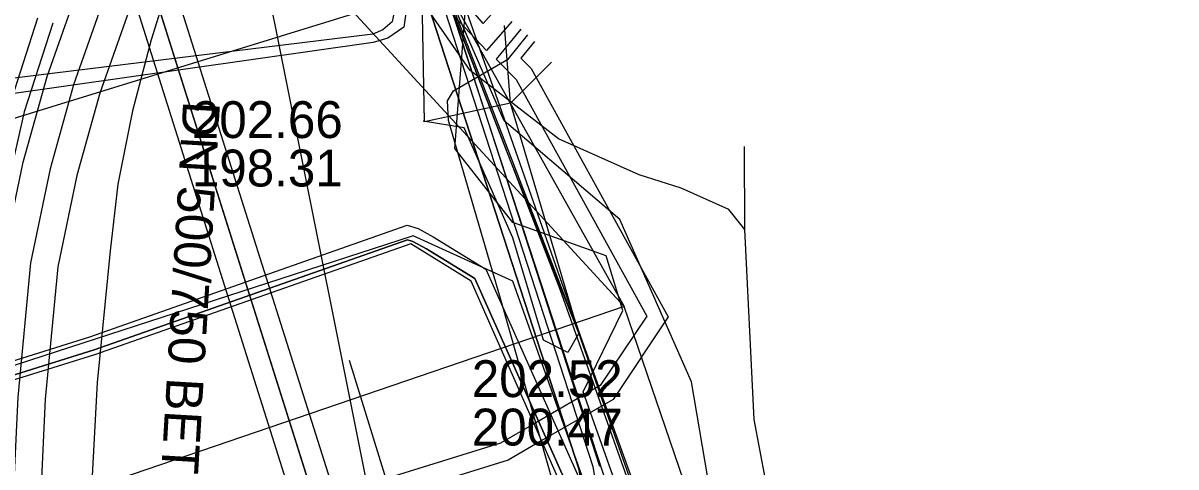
# Model space of a CAD drawing. Extents: x -600309 to -598967, y -1161267 to -1160292.
# Drawn here: x -599232.41 to -599207.41, y -1161251.1 to -1161241.47 of the extents above; entities that cross this region are included whole.
import ezdxf

# ---------------------------------------------------------------- set-up
doc = ezdxf.new("R2010")
doc.units = 0
for name, color, linetype in [('Vrstva 1', 7, 'Continuous'), ('Vrstva 10', 7, 'Continuous'), ('Vrstva 12', 7, 'Continuous'), ('Vrstva 13', 7, 'Continuous'), ('Vrstva 4', 7, 'Continuous'), ('Vrstva 42', 7, 'Continuous'), ('Vrstva 43', 7, 'Continuous'), ('Vrstva 44', 7, 'Continuous'), ('Vrstva 54', 7, 'Continuous'), ('Vrstva 55', 7, 'Continuous'), ('Vrstva 58', 7, 'Continuous'), ('Vrstva 9', 7, 'Continuous')]:
    doc.layers.add(name, color=color, linetype=linetype)

msp = doc.modelspace()

# ---------------------------------------------------------------- linework, layer by layer
at = {"layer": 'Vrstva 1'}
msp.add_line((-599225.341, -1161248.78), (-599219.69, -1161267.031), dxfattribs=at)
at = {"layer": 'Vrstva 10'}
for p, q in [((-599237.17, -1161218.22), (-599221.784, -1161267.031)), ((-599236.22, -1161218.29), (-599220.801, -1161267.031))]:
    msp.add_line(p, q, dxfattribs=at)
for points in [[(-599232.128, -1161264.899), (-599233.007, -1161257.131), (-599233.302, -1161253.253), (-599233.13, -1161249.544), (-599232.846, -1161246.578), (-599232.412, -1161244.49), (-599231.893, -1161242.628), (-599231.118, -1161240.428), (-599230.59, -1161239.025), (-599230.384, -1161238.549)], [(-599229.283, -1161239.026), (-599229.477, -1161239.475), (-599229.991, -1161240.839), (-599230.748, -1161242.989), (-599231.245, -1161244.774), (-599231.658, -1161246.758), (-599231.933, -1161249.629), (-599232.1, -1161253.235), (-599231.812, -1161257.018), (-599230.936, -1161264.764)], [(-599231.768, -1161241.471), (-599232.388, -1161243.395), (-599232.896, -1161245.639), (-599233.257, -1161247.998), (-599233.402, -1161249.56), (-599233.52, -1161251.459), (-599233.557, -1161253.449), (-599233.428, -1161257.141), (-599232.859, -1161264.366), (-599232.549, -1161267.031)]]:
    msp.add_lwpolyline(points, dxfattribs=at)
at = {"layer": 'Vrstva 12'}
msp.add_lwpolyline([(-599236.566, -1161216.582), (-599236.7, -1161218.26), (-599221.296, -1161267.031)], dxfattribs=at)
at = {"layer": 'Vrstva 13'}
msp.add_lwpolyline([(-599221.834, -1161267.031), (-599228.675, -1161232.875), (-599224.627, -1161225.845), (-599207.397, -1161216.04), (-599207.239, -1161215.957)], dxfattribs=at)
at = {"layer": 'Vrstva 42'}
for p, q in [((-599223.71, -1161243.61), (-599223.787, -1161239.177)), ((-599221.84, -1161243.206), (-599221.97, -1161241.521)), ((-599221.84, -1161243.206), (-599220.954, -1161242.318)), ((-599221.84, -1161243.206), (-599223.71, -1161243.61)), ((-599221.84, -1161243.206), (-599221.84, -1161243.206)), ((-599220.363, -1161248.195), (-599221.84, -1161243.206))]:
    msp.add_line(p, q, dxfattribs=at)
for points in [[(-599239.706, -1161145.892), (-599238.015, -1161158.128), (-599236.589, -1161166.959), (-599235.939, -1161173.188), (-599235.764, -1161173.263), (-599234.588, -1161182.62), (-599233.787, -1161185.647), (-599230.923, -1161202.3), (-599230.837, -1161205.974), (-599231.139, -1161207.747), (-599231.399, -1161208.655), (-599230.145, -1161215.183), (-599225.606, -1161231.481), (-599224.352, -1161237.36), (-599219.912, -1161251.081)], [(-599236.061, -1161173.289), (-599235.482, -1161176.749), (-599234.772, -1161182.582), (-599233.993, -1161185.669), (-599233.572, -1161188.125), (-599231.782, -1161198.513), (-599231.04, -1161202.374), (-599230.963, -1161205.925), (-599231.213, -1161207.669), (-599231.315, -1161207.902), (-599231.636, -1161208.57), (-599230.402, -1161215.139), (-599229.209, -1161219.48), (-599225.833, -1161231.558), (-599224.521, -1161237.34), (-599220.061, -1161251.087), (-599219.826, -1161252.528), (-599215.625, -1161264.197), (-599214.673, -1161267.031)], [(-599236.061, -1161173.289), (-599235.482, -1161176.749), (-599234.772, -1161182.582), (-599233.993, -1161185.669), (-599233.572, -1161188.125), (-599231.782, -1161198.513), (-599231.04, -1161202.374), (-599230.963, -1161205.925), (-599231.213, -1161207.669), (-599231.315, -1161207.902), (-599231.636, -1161208.57), (-599230.402, -1161215.139), (-599229.209, -1161219.48), (-599225.833, -1161231.558), (-599224.521, -1161237.34), (-599220.061, -1161251.087), (-599219.826, -1161252.528), (-599215.625, -1161264.197), (-599214.673, -1161267.031)], [(-599232.078, -1161198.567), (-599231.34, -1161202.406), (-599231.263, -1161205.907), (-599231.504, -1161207.589), (-599231.948, -1161208.53), (-599230.694, -1161215.207), (-599229.499, -1161219.56), (-599226.123, -1161231.632), (-599224.811, -1161237.42), (-599220.353, -1161251.158), (-599220.118, -1161252.604), (-599215.909, -1161264.295), (-599214.99, -1161267.031)], [(-599232.078, -1161198.567), (-599231.34, -1161202.406), (-599231.263, -1161205.907), (-599231.504, -1161207.589), (-599231.948, -1161208.53), (-599230.694, -1161215.207), (-599229.499, -1161219.56), (-599226.123, -1161231.632), (-599224.811, -1161237.42), (-599220.353, -1161251.158), (-599220.118, -1161252.604), (-599215.909, -1161264.295), (-599214.99, -1161267.031)], [(-599232.078, -1161198.567), (-599231.34, -1161202.406), (-599231.263, -1161205.907), (-599231.504, -1161207.589), (-599231.948, -1161208.53), (-599230.694, -1161215.207), (-599229.499, -1161219.56), (-599226.123, -1161231.632), (-599224.811, -1161237.42), (-599220.353, -1161251.158), (-599220.118, -1161252.604), (-599215.909, -1161264.295), (-599214.99, -1161267.031)], [(-599214.99, -1161267.031), (-599215.909, -1161264.295), (-599220.118, -1161252.604), (-599220.353, -1161251.158), (-599224.811, -1161237.42), (-599226.123, -1161231.632), (-599229.499, -1161219.56), (-599230.694, -1161215.207), (-599231.948, -1161208.53), (-599231.504, -1161207.589), (-599231.263, -1161205.907), (-599231.34, -1161202.406), (-599232.078, -1161198.567)], [(-599231.782, -1161198.513), (-599231.04, -1161202.374), (-599230.963, -1161205.925), (-599231.213, -1161207.669), (-599231.315, -1161207.902), (-599231.636, -1161208.57), (-599230.402, -1161215.139), (-599229.209, -1161219.48), (-599225.833, -1161231.558), (-599224.521, -1161237.34), (-599220.061, -1161251.087), (-599219.826, -1161252.528), (-599215.625, -1161264.197), (-599214.673, -1161267.031)], [(-599231.782, -1161198.513), (-599231.04, -1161202.374), (-599230.963, -1161205.925), (-599231.213, -1161207.669), (-599231.315, -1161207.902), (-599231.636, -1161208.57), (-599230.402, -1161215.139), (-599229.209, -1161219.48), (-599225.833, -1161231.558), (-599224.521, -1161237.34), (-599220.061, -1161251.087), (-599219.826, -1161252.528), (-599215.625, -1161264.197), (-599214.673, -1161267.031)], [(-599230.515, -1161204.696), (-599230.591, -1161205.919), (-599231.045, -1161207.799), (-599231.315, -1161207.902), (-599231.636, -1161208.57), (-599230.402, -1161215.139), (-599229.209, -1161219.48), (-599225.833, -1161231.558), (-599224.521, -1161237.34), (-599220.061, -1161251.087), (-599219.826, -1161252.528), (-599215.625, -1161264.197), (-599214.673, -1161267.031)], [(-599230.515, -1161204.696), (-599230.591, -1161205.919), (-599231.045, -1161207.799), (-599231.315, -1161207.902), (-599231.636, -1161208.57), (-599230.402, -1161215.139), (-599229.209, -1161219.48), (-599225.833, -1161231.558), (-599224.521, -1161237.34), (-599220.061, -1161251.087), (-599219.826, -1161252.528), (-599215.625, -1161264.197), (-599214.673, -1161267.031)], [(-599221.811, -1161241.435), (-599222.366, -1161242.067), (-599223.551, -1161240.802), (-599223.326, -1161238.595), (-599220.545, -1161234.63), (-599216.723, -1161231.47), (-599213.83, -1161229.427), (-599197.752, -1161220.028)], [(-599222.139, -1161241.146), (-599222.436, -1161241.483), (-599223.134, -1161240.658), (-599222.939, -1161238.739), (-599220.249, -1161234.904), (-599216.48, -1161231.788), (-599213.613, -1161229.764), (-599197.564, -1161220.381)], [(-599287.233, -1161229.97), (-599281.039, -1161229.59), (-599271.815, -1161230.301), (-599265.927, -1161231.054), (-599259.601, -1161231.863), (-599255.835, -1161232.878), (-599254.093, -1161234.988), (-599251.102, -1161241.051), (-599248.858, -1161247.351), (-599246.943, -1161252.939), (-599246.841, -1161253.236), (-599246.707, -1161253.195), (-599244.843, -1161252.625), (-599230.966, -1161248.274), (-599224.086, -1161245.855), (-599223.848, -1161245.926), (-599223.518, -1161246.105), (-599222.38, -1161246.804), (-599219.827, -1161252.523), (-599219.826, -1161252.528), (-599215.625, -1161264.197), (-599214.673, -1161267.031)], [(-599287.233, -1161229.97), (-599281.039, -1161229.59), (-599271.815, -1161230.301), (-599265.927, -1161231.054), (-599259.601, -1161231.863), (-599255.835, -1161232.878), (-599254.093, -1161234.988), (-599251.102, -1161241.051), (-599248.858, -1161247.351), (-599246.943, -1161252.939), (-599246.841, -1161253.236), (-599246.707, -1161253.195), (-599244.843, -1161252.625), (-599230.966, -1161248.274), (-599224.086, -1161245.855), (-599223.848, -1161245.926), (-599223.518, -1161246.105), (-599222.38, -1161246.804), (-599219.827, -1161252.523), (-599219.826, -1161252.528), (-599215.625, -1161264.197), (-599214.673, -1161267.031)], [(-599287.233, -1161229.97), (-599281.039, -1161229.59), (-599271.815, -1161230.301), (-599265.927, -1161231.054), (-599259.601, -1161231.863), (-599255.835, -1161232.878), (-599254.093, -1161234.988), (-599251.102, -1161241.051), (-599248.858, -1161247.351), (-599246.943, -1161252.939), (-599246.841, -1161253.236), (-599246.707, -1161253.195), (-599244.843, -1161252.625), (-599230.966, -1161248.274), (-599224.086, -1161245.855), (-599223.848, -1161245.926), (-599223.518, -1161246.105), (-599222.38, -1161246.804), (-599219.827, -1161252.523), (-599219.826, -1161252.528), (-599215.625, -1161264.197), (-599214.673, -1161267.031)], [(-599287.233, -1161229.97), (-599281.039, -1161229.59), (-599271.815, -1161230.301), (-599265.927, -1161231.054), (-599259.601, -1161231.863), (-599255.835, -1161232.878), (-599254.093, -1161234.988), (-599251.102, -1161241.051), (-599248.858, -1161247.351), (-599246.943, -1161252.939), (-599246.841, -1161253.236), (-599246.707, -1161253.195), (-599244.843, -1161252.625), (-599230.966, -1161248.274), (-599224.086, -1161245.855), (-599223.848, -1161245.926), (-599223.518, -1161246.105), (-599222.38, -1161246.804), (-599219.827, -1161252.523), (-599219.826, -1161252.528), (-599215.625, -1161264.197), (-599214.673, -1161267.031)], [(-599287.233, -1161229.97), (-599281.039, -1161229.59), (-599271.815, -1161230.301), (-599265.927, -1161231.054), (-599259.601, -1161231.863), (-599255.835, -1161232.878), (-599254.093, -1161234.988), (-599251.102, -1161241.051), (-599248.858, -1161247.351), (-599246.943, -1161252.939), (-599246.841, -1161253.236), (-599246.707, -1161253.195), (-599244.843, -1161252.625), (-599230.966, -1161248.274), (-599224.086, -1161245.855), (-599223.848, -1161245.926), (-599223.518, -1161246.105), (-599222.38, -1161246.804), (-599219.827, -1161252.523), (-599219.826, -1161252.528), (-599215.625, -1161264.197), (-599214.673, -1161267.031)], [(-599287.233, -1161229.97), (-599281.039, -1161229.59), (-599271.815, -1161230.301), (-599265.927, -1161231.054), (-599259.601, -1161231.863), (-599255.835, -1161232.878), (-599254.093, -1161234.988), (-599251.102, -1161241.051), (-599248.858, -1161247.351), (-599246.943, -1161252.939), (-599246.841, -1161253.236), (-599246.707, -1161253.195), (-599244.843, -1161252.625), (-599230.966, -1161248.274), (-599224.086, -1161245.855), (-599223.848, -1161245.926), (-599223.518, -1161246.105), (-599222.38, -1161246.804), (-599219.827, -1161252.523), (-599219.826, -1161252.528), (-599215.625, -1161264.197), (-599214.673, -1161267.031)], [(-599214.99, -1161267.031), (-599215.909, -1161264.295), (-599220.118, -1161252.604), (-599220.117, -1161252.609), (-599222.616, -1161247.011), (-599223.668, -1161246.365), (-599223.964, -1161246.204), (-599224.078, -1161246.171), (-599230.872, -1161248.558), (-599244.755, -1161252.911), (-599247.032, -1161253.607), (-599247.069, -1161253.498), (-599247.226, -1161253.04), (-599249.142, -1161247.449), (-599251.378, -1161241.169), (-599254.347, -1161235.152), (-599256.005, -1161233.142), (-599259.659, -1161232.157), (-599265.967, -1161231.35), (-599271.845, -1161230.599), (-599281.041, -1161229.89), (-599287.207, -1161230.27)], [(-599287.207, -1161230.27), (-599281.041, -1161229.89), (-599271.845, -1161230.599), (-599265.967, -1161231.35), (-599259.659, -1161232.157), (-599256.005, -1161233.142), (-599254.347, -1161235.152), (-599251.378, -1161241.169), (-599249.142, -1161247.449), (-599247.226, -1161253.04), (-599247.069, -1161253.498), (-599247.032, -1161253.607), (-599244.755, -1161252.911), (-599230.872, -1161248.558), (-599224.078, -1161246.171), (-599223.964, -1161246.204), (-599223.668, -1161246.365), (-599222.616, -1161247.011), (-599220.117, -1161252.609), (-599220.118, -1161252.604), (-599215.909, -1161264.295), (-599214.99, -1161267.031)], [(-599287.207, -1161230.27), (-599281.041, -1161229.89), (-599271.845, -1161230.599), (-599265.967, -1161231.35), (-599259.659, -1161232.157), (-599256.005, -1161233.142), (-599254.347, -1161235.152), (-599251.378, -1161241.169), (-599249.142, -1161247.449), (-599247.226, -1161253.04), (-599247.069, -1161253.498), (-599247.032, -1161253.607), (-599244.755, -1161252.911), (-599230.872, -1161248.558), (-599224.078, -1161246.171), (-599223.964, -1161246.204), (-599223.668, -1161246.365), (-599222.616, -1161247.011), (-599220.117, -1161252.609), (-599220.118, -1161252.604), (-599215.909, -1161264.295), (-599214.99, -1161267.031)], [(-599287.207, -1161230.27), (-599281.041, -1161229.89), (-599271.845, -1161230.599), (-599265.967, -1161231.35), (-599259.659, -1161232.157), (-599256.005, -1161233.142), (-599254.347, -1161235.152), (-599251.378, -1161241.169), (-599249.142, -1161247.449), (-599247.226, -1161253.04), (-599247.069, -1161253.498), (-599247.032, -1161253.607), (-599244.755, -1161252.911), (-599230.872, -1161248.558), (-599224.078, -1161246.171), (-599223.964, -1161246.204), (-599223.668, -1161246.365), (-599222.616, -1161247.011), (-599220.117, -1161252.609), (-599220.118, -1161252.604), (-599215.909, -1161264.295), (-599214.99, -1161267.031)], [(-599220.655, -1161251.685), (-599222.697, -1161247.066), (-599224.008, -1161246.259), (-599230.862, -1161248.665), (-599247.073, -1161253.718), (-599249.188, -1161247.48), (-599251.449, -1161241.182), (-599254.399, -1161235.148), (-599256.016, -1161233.168), (-599259.682, -1161232.206), (-599271.855, -1161230.672), (-599281.033, -1161229.951), (-599287.119, -1161230.329)], [(-599271.845, -1161230.599), (-599265.967, -1161231.35), (-599259.659, -1161232.157), (-599256.005, -1161233.142), (-599254.347, -1161235.152), (-599251.378, -1161241.169), (-599249.142, -1161247.449), (-599247.226, -1161253.04), (-599247.069, -1161253.498), (-599247.032, -1161253.607), (-599244.755, -1161252.911), (-599230.872, -1161248.558), (-599224.078, -1161246.171), (-599223.964, -1161246.204), (-599223.668, -1161246.365), (-599222.616, -1161247.011), (-599220.117, -1161252.609), (-599220.118, -1161252.604), (-599215.909, -1161264.295), (-599214.99, -1161267.031)], [(-599265.967, -1161231.35), (-599259.659, -1161232.157), (-599256.005, -1161233.142), (-599254.347, -1161235.152), (-599251.378, -1161241.169), (-599249.142, -1161247.449), (-599247.226, -1161253.04), (-599247.069, -1161253.498), (-599247.032, -1161253.607), (-599244.755, -1161252.911), (-599230.872, -1161248.558), (-599224.078, -1161246.171), (-599223.964, -1161246.204), (-599223.668, -1161246.365), (-599222.616, -1161247.011), (-599220.117, -1161252.609), (-599220.118, -1161252.604), (-599215.909, -1161264.295), (-599214.99, -1161267.031)], [(-599213.731, -1161267.031), (-599220.363, -1161248.195), (-599221.943, -1161244.199), (-599223.924, -1161239.06)], [(-599221.621, -1161241.602), (-599222.151, -1161242.256), (-599222.062, -1161242.348), (-599221.722, -1161242.696), (-599218.889, -1161247.823), (-599219.899, -1161249.33), (-599221.292, -1161250.136), (-599222.058, -1161250.579), (-599243.06, -1161257.095), (-599244.765, -1161257.721), (-599245.204, -1161260.637), (-599243.827, -1161262.136)], [(-599215.536, -1161267.031), (-599216.04, -1161265.57), (-599218.25, -1161258.57), (-599220.59, -1161252.6), (-599221.179, -1161250.533), (-599221.292, -1161250.136), (-599222.06, -1161247.44), (-599223.19, -1161243.58), (-599223.21, -1161243.16), (-599223.08, -1161242.94), (-599222.062, -1161242.348), (-599221.884, -1161242.244), (-599221.466, -1161241.728)], [(-599221.32, -1161241.867), (-599221.616, -1161242.232), (-599221.398, -1161242.456), (-599218.421, -1161247.843), (-599219.618, -1161249.63), (-599221.179, -1161250.533), (-599221.897, -1161250.948), (-599242.932, -1161257.474), (-599244.418, -1161258.02), (-599244.797, -1161260.551), (-599243.505, -1161261.992)]]:
    msp.add_lwpolyline(points, dxfattribs=at)
at = {"layer": 'Vrstva 43'}
for points in [[(-599233.63, -1161212.88), (-599233.41, -1161214.46), (-599220.77, -1161247.24), (-599215.49, -1161262.09), (-599213.763, -1161267.031)], [(-599231.479, -1161213.267), (-599232.258, -1161213.5), (-599232.617, -1161213.611), (-599233.41, -1161214.46), (-599220.363, -1161248.195)], [(-599212.122, -1161267.031), (-599212.865, -1161265.015), (-599217.212, -1161253.413), (-599217.917, -1161249.248), (-599219.475, -1161245.728), (-599221.984, -1161243.589), (-599223.542, -1161240.007), (-599224.394, -1161239.3), (-599228.374, -1161228.883), (-599230.606, -1161219.204), (-599230.847, -1161216.739), (-599230.667, -1161216.019), (-599230.977, -1161214.887), (-599231.516, -1161214.394), (-599231.675, -1161214.355)], [(-599220.363, -1161248.195), (-599220.597, -1161248.615), (-599221.129, -1161248.344), (-599221.796, -1161246.127), (-599222.846, -1161243.74), (-599223.736, -1161243.601)]]:
    msp.add_lwpolyline(points, dxfattribs=at)
at = {"layer": 'Vrstva 44'}
for points in [[(-599205.02, -1161224.23), (-599208.9, -1161226.71), (-599213.59, -1161229.54), (-599216.66, -1161231.58), (-599219.28, -1161233.32), (-599221.17, -1161235.18), (-599223.81, -1161239.21), (-599224.3, -1161240.91), (-599224.41, -1161241.44), (-599224.61, -1161241.62), (-599224.83, -1161241.71), (-599232.9, -1161242.7), (-599239.75, -1161242.89), (-599247.61, -1161243.04), (-599248.77, -1161242.91), (-599249.91, -1161242.51), (-599250.96, -1161241.75), (-599251.85, -1161240.71), (-599253.77, -1161238.01), (-599255.96, -1161234.82), (-599256.47, -1161234.35), (-599258.652, -1161232.996)], [(-599204.9, -1161224.46), (-599208.71, -1161227.01), (-599213.43, -1161229.75), (-599216.42, -1161231.83), (-599219.19, -1161233.43), (-599221.08, -1161235.48), (-599223.59, -1161239.31), (-599224.07, -1161240.94), (-599224.16, -1161241.56), (-599224.5, -1161241.8), (-599224.82, -1161241.89), (-599232.81, -1161243.03), (-599239.69, -1161243.2), (-599247.58, -1161243.25), (-599248.74, -1161243.21), (-599250.02, -1161242.75), (-599251.17, -1161242.03), (-599252.15, -1161240.92), (-599254.02, -1161238.16), (-599256.1, -1161234.96), (-599256.55, -1161234.54), (-599258.786, -1161233.206)]]:
    msp.add_lwpolyline(points, dxfattribs=at)
at = {"layer": 'Vrstva 54'}
for points in [[(-599223.58, -1161240.11), (-599219.38, -1161247.62)], [(-599219.38, -1161247.62), (-599226.01, -1161240.4)], [(-599219.38, -1161247.62), (-599231.51, -1161251.76)], [(-599213.4, -1161265.12), (-599219.38, -1161247.62)]]:
    msp.add_lwpolyline(points, dxfattribs=at)
at = {"layer": 'Vrstva 55'}
for points in [[(-599214.081, -1161267.031), (-599213.188, -1161266.053), (-599213.663, -1161264.299), (-599214.983, -1161264.073), (-599217.293, -1161257.843), (-599220.264, -1161249.468), (-599219.41, -1161247.7), (-599219.769, -1161246.518), (-599221.79, -1161245.796), (-599223.05, -1161244.19), (-599222.53, -1161237.36), (-599221, -1161234.63), (-599218.68, -1161232.31), (-599212.94, -1161228.97), (-599198.29, -1161220.5), (-599197.45, -1161222.27), (-599196.8, -1161221.97)], [(-599240.463, -1161267.031), (-599241.26, -1161264.43), (-599241.94, -1161262.26), (-599242.11, -1161260.27), (-599246.2, -1161249.01), (-599246.62, -1161247.85), (-599224.32, -1161240.98), (-599223.09, -1161240.6), (-599220.14, -1161236.56), (-599219.73, -1161236.06), (-599216.11, -1161232.41), (-599213.28, -1161230.52), (-599204.97, -1161225.61), (-599197.73, -1161221.45), (-599197.37, -1161221.85), (-599196.8, -1161221.97)]]:
    msp.add_lwpolyline(points, dxfattribs=at)
at = {"layer": 'Vrstva 58'}
for points in [[(-599221.296, -1161267.031), (-599235.566, -1161221.85), (-599236.7, -1161218.26), (-599236.59, -1161216.58), (-599236.43, -1161214.87), (-599238.8, -1161191.15), (-599239.11, -1161189.29), (-599239.44, -1161187.48), (-599244.31, -1161141.04), (-599244.57, -1161137.51), (-599242.85, -1161137.28), (-599204.2, -1161127.99), (-599200.89, -1161127.16), (-599145.8, -1161118.43), (-599142.33, -1161117.89), (-599142.31, -1161116.76), (-599137.63, -1161099.39), (-599137.45, -1161097.68)], [(-599221.296, -1161267.031), (-599235.566, -1161221.85), (-599236.7, -1161218.26), (-599236.59, -1161216.58), (-599236.43, -1161214.87), (-599238.8, -1161191.15), (-599239.11, -1161189.29), (-599239.44, -1161187.48), (-599244.31, -1161141.04), (-599244.57, -1161137.51), (-599242.85, -1161137.28), (-599204.2, -1161127.99), (-599200.89, -1161127.16), (-599145.8, -1161118.43), (-599142.33, -1161117.89), (-599142.31, -1161116.76), (-599137.63, -1161099.39), (-599137.45, -1161097.68)], [(-599221.296, -1161267.031), (-599235.566, -1161221.85), (-599236.7, -1161218.26), (-599236.59, -1161216.58), (-599236.43, -1161214.87), (-599238.8, -1161191.15), (-599239.11, -1161189.29), (-599239.44, -1161187.48), (-599244.31, -1161141.04), (-599244.57, -1161137.51), (-599242.85, -1161137.28), (-599204.2, -1161127.99), (-599200.89, -1161127.16), (-599145.8, -1161118.43), (-599142.33, -1161117.89), (-599142.31, -1161116.76), (-599137.63, -1161099.39), (-599137.45, -1161097.68)], [(-599224.78, -1161198.54), (-599227.64, -1161200.38), (-599231.17, -1161203.28), (-599233.81, -1161207.26), (-599234.75, -1161210.7), (-599234.84, -1161214.72), (-599234.73, -1161216.49), (-599224.09, -1161238.12), (-599222.9, -1161240.92), (-599220.29, -1161248.37), (-599217.82, -1161255.22), (-599215.68, -1161261.6), (-599213.659, -1161267.031)], [(-599231.581, -1161198.485), (-599230.806, -1161202.195), (-599230.765, -1161205.784), (-599231.051, -1161207.659), (-599231.458, -1161208.638), (-599230.113, -1161215.081), (-599229.012, -1161219.403), (-599225.586, -1161231.473), (-599224.404, -1161237.264), (-599219.47, -1161252.351), (-599215.311, -1161264.095), (-599214.312, -1161267.031)], [(-599216.76, -1161245.95), (-599217.11, -1161245.51), (-599218.14, -1161245.05), (-599219.05, -1161244.76), (-599220.8, -1161243.98), (-599222.72, -1161242.5), (-599223.7, -1161241.08), (-599224.17, -1161239.89), (-599224.01, -1161239.31), (-599221.09, -1161235.2), (-599220.29, -1161233.66), (-599216.62, -1161230.43), (-599214.85, -1161228.96)], [(-599214.748, -1161267.031), (-599215.542, -1161264.678), (-599221.793, -1161247.066), (-599223.951, -1161246.082), (-599246.895, -1161253.54), (-599250.766, -1161242.274), (-599251.115, -1161241.069), (-599253.971, -1161235.483), (-599256.002, -1161233.04), (-599268.061, -1161230.946), (-599281.357, -1161229.835), (-599292.528, -1161230.596)], [(-599216.76, -1161245.95), (-599216.77, -1161244.15)], [(-599211.368, -1161267.031), (-599212.95, -1161262.11), (-599215.82, -1161253.97), (-599216.56, -1161250.07), (-599216.76, -1161245.95)]]:
    msp.add_lwpolyline(points, dxfattribs=at)
at = {"layer": 'Vrstva 9'}
for points in [[(-599229.834, -1161238.788), (-599230.034, -1161239.25), (-599230.554, -1161240.634), (-599231.32, -1161242.809), (-599231.829, -1161244.632), (-599232.252, -1161246.668), (-599232.531, -1161249.586), (-599232.701, -1161253.244), (-599232.409, -1161257.074), (-599231.532, -1161264.831)], [(-599228.781, -1161239.121), (-599228.937, -1161239.596), (-599229.634, -1161241.831), (-599230.042, -1161243.374), (-599230.36, -1161244.963), (-599230.522, -1161246.408)], [(-599232.101, -1161241.364), (-599232.726, -1161243.302), (-599233.24, -1161245.574), (-599233.604, -1161247.956), (-599233.751, -1161249.533), (-599233.869, -1161251.445), (-599233.907, -1161253.452), (-599233.778, -1161257.161), (-599233.207, -1161264.4), (-599232.902, -1161267.031)], [(-599230.522, -1161246.408), (-599230.809, -1161249.268), (-599230.965, -1161252.23), (-599230.965, -1161254.881), (-599230.747, -1161258.124), (-599230.061, -1161264.58), (-599229.755, -1161267.031)]]:
    msp.add_lwpolyline(points, dxfattribs=at)

# ---------------------------------------------------------------- texts
at = {"layer": 'Vrstva 12'}
msp.add_text('DN 500/750 BET', height=0.8, rotation=266.6098, dxfattribs=at).set_placement((-599228.94, -1161243.149))
for s, p in [('202.66', (-599228.753, -1161243.964)), ('198.31', (-599228.753, -1161245.014))]:
    msp.add_text(s, height=0.8, dxfattribs=at).set_placement(p)
at = {"layer": 'Vrstva 4'}
for s, p in [('202.52', (-599222.683, -1161249.582)), ('200.47', (-599222.683, -1161250.632))]:
    msp.add_text(s, height=0.8, dxfattribs=at).set_placement(p)

doc.saveas('drawing.dxf')
